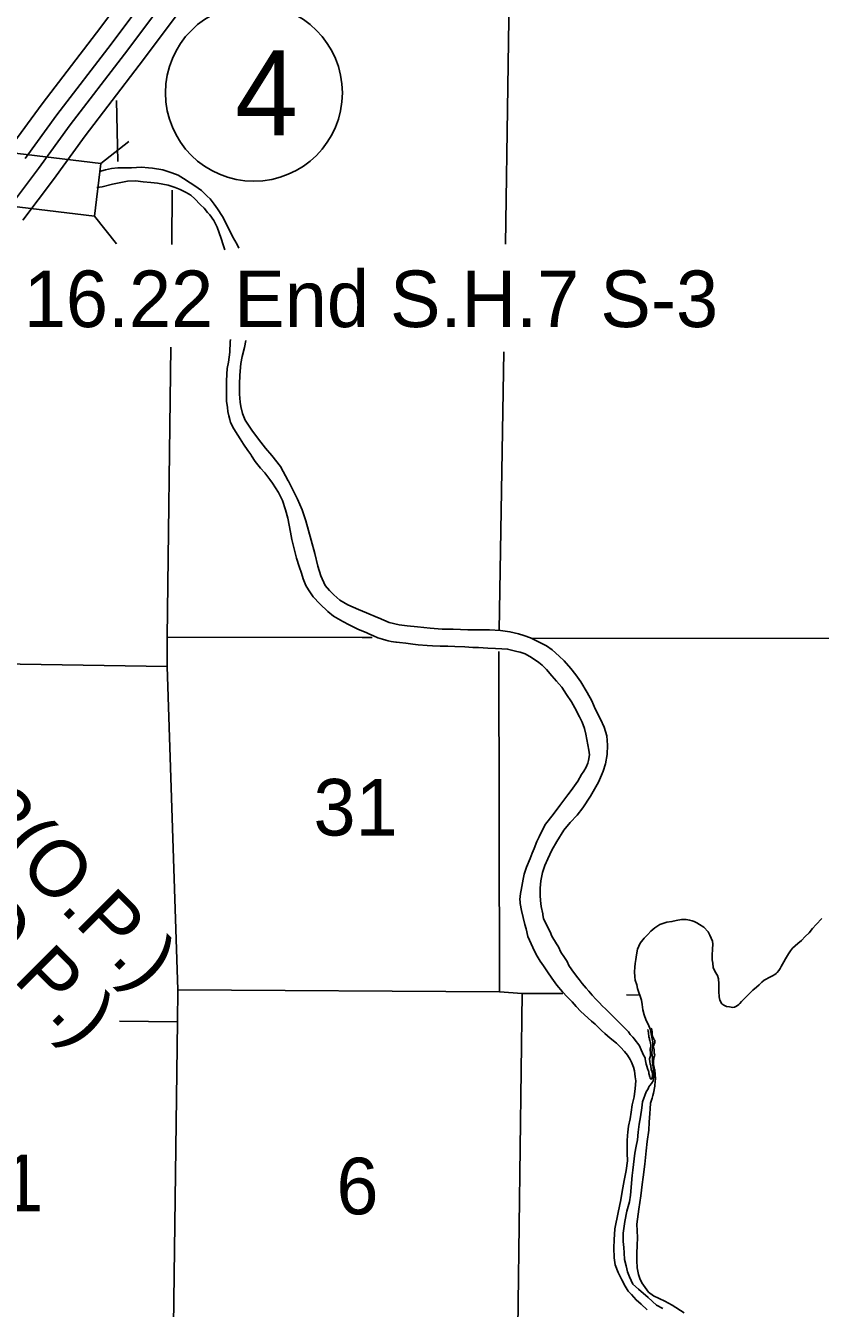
# Model space of a CAD drawing. Extents: x 369523 to 838377, y 495025 to 936819.
# Drawn here: x 668587 to 680446, y 566136 to 585289 of the extents above; entities that cross this region are included whole.
import ezdxf

# ---------------------------------------------------------------- set-up
doc = ezdxf.new("R2010")
doc.units = 0
for name, color, linetype in [('DSN_BRDG_Annotation', 7, 'Continuous'), ('DSN_DRFT_Common-Line', 7, 'Continuous'), ('DSN_DRFT_Junk-No-Plot', 7, 'Continuous'), ('Level 10', 7, 'Continuous'), ('Level 11', 7, 'Continuous'), ('Level 15', 7, 'Continuous'), ('Level 21', 7, 'Continuous'), ('Level 22', 7, 'Continuous'), ('Level 6', 7, 'Continuous')]:
    doc.layers.add(name, color=color, linetype=linetype)

msp = doc.modelspace()

# ---------------------------------------------------------------- linework, layer by layer
at = {"layer": 'DSN_DRFT_Common-Line'}
msp.add_circle((671993, 584286), 1320, dxfattribs=at)
at = {"layer": 'Level 10'}
for points in [[(671745, 582021), (671676, 582142), (671574, 582345), (671522, 582440), (671452, 582556), (671402, 582625), (671339, 582703), (671297, 582744), (671212, 582828), (671113, 582899), (671043, 582940), (670942, 583006), (670863, 583057), (670769, 583090), (670636, 583135), (670478, 583162), (670421, 583168), (670315, 583175), (670165, 583168), (670016, 583165), (669962, 583164), (669866, 583155), (669778, 583135), (669691, 583112)], [(671561, 581943), (671533, 582019), (671504, 582109), (671447, 582282), (671396, 582378), (671333, 582465), (671303, 582499), (671252, 582564), (671197, 582612), (671189, 582620), (671111, 582705), (671054, 582757), (670980, 582800), (670891, 582843), (670819, 582873), (670712, 582906), (670555, 582935), (670453, 582946), (670339, 582959), (670226, 582970), (670106, 582967), (669980, 582942), (669884, 582924), (669728, 582885), (669649, 582874)], [(671766, 581965), (671745, 582021)], [(672273, 578460), (672231, 578510), (672154, 578611), (672093, 578680), (672014, 578780), (671959, 578867), (671945, 578887), (671919, 578927), (671902, 578947), (671838, 579042), (671789, 579118), (671754, 579173), (671692, 579271), (671645, 579364), (671632, 579410), (671618, 579464), (671605, 579528), (671599, 579588), (671586, 579680), (671583, 579821), (671584, 579911), (671586, 579981), (671589, 580083), (671593, 580171), (671612, 580263), (671633, 580415), (671640, 580569), (671643, 580605)], [(672506, 578492), (672392, 578706), (672262, 578871), (672165, 578981), (672062, 579114), (671964, 579247), (671910, 579324), (671865, 579398), (671824, 579498), (671797, 579601), (671789, 579665), (671776, 579789), (671777, 579935), (671782, 580071), (671799, 580243), (671818, 580351), (671851, 580483), (671874, 580588)], [(672273, 578460), (672362, 578316), (672419, 578197), (672464, 578060), (672497, 577936), (672537, 577726), (672561, 577614), (672594, 577477), (672628, 577337), (672669, 577215), (672701, 577112), (672727, 577029), (672769, 576929), (672806, 576865), (672876, 576761), (672977, 576654), (673094, 576543), (673182, 576471), (673320, 576390), (673416, 576344), (673542, 576279), (673677, 576221)], [(672506, 578492), (672508, 578488), (672595, 578319), (672645, 578221), (672713, 578061), (672770, 577895), (672809, 577752), (672846, 577605), (672901, 577406), (672948, 577220), (672990, 577072), (673055, 576932), (673120, 576856), (673185, 576788), (673276, 576710)], [(673276, 576710), (673394, 576642), (673552, 576572), (673674, 576520), (673839, 576454), (673854, 576449)], [(676415, 571759), (676317, 571952), (676305, 572018), (676303, 572028), (676282, 572134), (676271, 572228), (676267, 572302), (676264, 572412), (676275, 572520), (676298, 572646), (676337, 572750), (676379, 572846), (676438, 572976), (676513, 573107), (676618, 573275), (676714, 573390), (676815, 573499), (676902, 573609), (677017, 573784), (677077, 573890), (677134, 573991), (677180, 574099), (677205, 574155), (677240, 574267), (677265, 574405), (677272, 574547), (677261, 574685), (677222, 574814), (677165, 574934), (677088, 575089), (677037, 575207), (676968, 575330), (676870, 575491), (676799, 575596), (676725, 575692), (676625, 575807), (676551, 575874), (676442, 575971), (676359, 576031), (676251, 576082), (676122, 576149), (676019, 576182), (675941, 576209), (675814, 576240), (675672, 576259), (675509, 576268), (675339, 576267), (675188, 576268), (674966, 576276), (674801, 576277), (674623, 576290), (674432, 576310), (674278, 576325), (674161, 576344), (674011, 576377), (673854, 576449)], [(676080, 571690), (676058, 571801), (676037, 571866), (675986, 572078), (675965, 572180), (675965, 572208), (675964, 572242), (675972, 572330), (675981, 572378), (676012, 572542), (676028, 572620), (676061, 572726), (676118, 572852), (676148, 572932), (676177, 573000), (676217, 573109), (676248, 573175), (676303, 573291), (676345, 573367), (676458, 573510), (676561, 573645), (676676, 573805), (676728, 573866), (676825, 574010), (676883, 574105), (676918, 574157), (676952, 574215), (676974, 574279), (676985, 574315), (677001, 574403), (676990, 574473), (676948, 574712), (676928, 574794), (676891, 574888), (676854, 574969), (676783, 575101), (676734, 575192), (676659, 575302), (676588, 575411), (676509, 575502), (676441, 575582), (676360, 575675), (676293, 575739), (676243, 575778), (676136, 575853), (676041, 575907), (675967, 575934), (675917, 575946), (675780, 575980), (675694, 575986), (675596, 575987), (675483, 575992), (675345, 576003), (675259, 576005), (675142, 576012), (674992, 576017), (674888, 576022), (674773, 576025), (674659, 576030), (674581, 576034), (674446, 576045), (674364, 576052), (674262, 576067), (674167, 576078), (674119, 576082), (674109, 576084), (674043, 576093), (673995, 576103), (673961, 576111), (673910, 576128), (673842, 576150), (673776, 576177), (673707, 576207), (673677, 576221)], [(676415, 571759), (676437, 571693), (676510, 571578), (676539, 571532), (676575, 571452), (676628, 571377), (676666, 571313), (676693, 571257), (676738, 571192), (676806, 571094), (676847, 571046), (676893, 570987), (676950, 570915), (676990, 570870), (677039, 570814), (677095, 570754), (677144, 570701), (677196, 570647), (677238, 570608), (677341, 570510), (677420, 570431), (677470, 570380), (677520, 570328), (677565, 570284), (677583, 570264), (677609, 570227), (677650, 570183), (677674, 570153), (677700, 570121), (677724, 570092), (677745, 570058), (677773, 569994), (677794, 569950), (677806, 569916), (677830, 569874), (677832, 569864), (677835, 569830), (677847, 569782), (677855, 569750), (677868, 569719), (677884, 569677), (677886, 569673), (677889, 569641), (677895, 569613), (677897, 569605), (677901, 569591), (677907, 569573), (677909, 569569), (677913, 569563), (677919, 569559), (677925, 569559), (677937, 569583), (677943, 569613), (677940, 569633), (677936, 569667), (677930, 569683), (677924, 569699), (677922, 569713), (677915, 569745), (677915, 569763), (677907, 569789), (677903, 569819), (677896, 569863), (677906, 569891), (677912, 569907), (677914, 569925), (677911, 569959), (677907, 569981), (677905, 569999), (677905, 570013), (677912, 570033), (677918, 570051), (677918, 570065), (677918, 570069), (677914, 570091), (677912, 570103), (677908, 570113), (677902, 570133), (677897, 570151), (677895, 570163), (677887, 570189), (677885, 570207), (677883, 570233), (677880, 570259), (677878, 570273), (677876, 570281), (677870, 570301)], [(676080, 571690), (676180, 571470), (676221, 571395), (676265, 571321), (676316, 571248), (676375, 571160), (676439, 571066), (676514, 570961), (676597, 570864), (676668, 570786), (676742, 570711), (676801, 570645), (676874, 570566), (677031, 570423), (677085, 570380), (677178, 570287), (677230, 570239), (677310, 570172), (677403, 570097), (677462, 570035), (677524, 569970), (677566, 569916), (677607, 569852), (677627, 569812), (677660, 569739), (677675, 569683), (677685, 569595), (677692, 569535), (677683, 569420), (677667, 569296), (677640, 569176), (677623, 569063), (677610, 568965), (677585, 568855), (677572, 568766), (677567, 568718), (677561, 568636), (677562, 568560), (677565, 568514), (677565, 568454), (677566, 568336), (677550, 568194), (677520, 568047), (677487, 567879), (677471, 567754), (677431, 567566), (677381, 567323), (677367, 567158), (677364, 567040), (677368, 566892), (677383, 566784), (677430, 566670), (677485, 566561), (677535, 566469), (677580, 566394), (677629, 566342), (677697, 566262), (677774, 566197), (677860, 566114)], [(677924, 570320), (677932, 570292), (677934, 570266), (677936, 570246), (677938, 570226), (677943, 570202), (677951, 570180), (677961, 570156), (677975, 570138), (677975, 570126), (677976, 570106), (677976, 570098), (677968, 570080), (677962, 570060), (677952, 570040), (677959, 570020), (677965, 569998), (677965, 569970), (677967, 569948), (677974, 569916), (677966, 569892), (677962, 569878), (677960, 569860), (677958, 569838), (677957, 569810), (677955, 569785), (677957, 569777), (677961, 569758), (677965, 569738), (677968, 569718), (677974, 569692), (677978, 569670), (677980, 569648), (677982, 569624), (677983, 569614), (677987, 569578), (677985, 569553), (677981, 569535), (677976, 569453), (677955, 569351), (677948, 569313), (677934, 569273), (677913, 569200), (677908, 569116), (677903, 569046), (677894, 568918), (677889, 568794), (677863, 568629), (677846, 568487), (677826, 568288), (677804, 568094), (677786, 567984), (677767, 567817), (677737, 567617), (677710, 567392), (677718, 567192), (677715, 567076), (677710, 566961), (677709, 566849), (677714, 566743), (677731, 566643), (677750, 566579), (677784, 566518), (677882, 566376), (677956, 566323), (678124, 566243), (678233, 566184), (678415, 566071)]]:
    msp.add_lwpolyline(points, dxfattribs=at)
at = {"layer": 'Level 11'}
for points in [[(670560, 586406), (669642, 585181), (668832, 584122), (668358, 583469)], [(670778, 586240), (669861, 585015), (669053, 583957), (668579, 583306)], [(670977, 586088), (670061, 584864), (669253, 583808), (668780, 583157), (668330, 582557)], [(671196, 585922), (670280, 584698), (669474, 583643), (669001, 582994), (668546, 582386)]]:
    msp.add_lwpolyline(points, dxfattribs=at)
at = {"layer": 'Level 15'}
for points in [[(669942, 584172), (669962, 583260)], [(670773, 582832), (670768, 582024)], [(670753, 580489), (670700, 576159)], [(670700, 576159), (670699, 575721), (670860, 570891), (670853, 570415), (670782, 565122), (670719, 559859), (670714, 559825), (670649, 554807)], [(670860, 570891), (675660, 570861), (675997, 570837), (676604, 570838)], [(677553, 570817), (677731, 570812)], [(669989, 570423), (670853, 570415)]]:
    msp.add_lwpolyline(points, dxfattribs=at)
at = {"layer": 'Level 21'}
for p, q in [((669711, 583233), (670126, 583560)), ((669616, 582447), (669943, 582032))]:
    msp.add_line(p, q, dxfattribs=at)
msp.add_lwpolyline([(669711, 583233), (667351, 583516), (667257, 582730), (669616, 582447)], close=True, dxfattribs=at)
at = {"layer": 'Level 22'}
for points in [[(675839, 588467), (675816, 586728), (675747, 582025)], [(675722, 580421), (675653, 576265)], [(670700, 576159), (673609, 576153)], [(673609, 576153), (673760, 576153)], [(676150, 576140), (681114, 576142)], [(667874, 575764), (670699, 575721)], [(675648, 575944), (675660, 570861)], [(675997, 570837), (675920, 565062), (675897, 559811), (675862, 554512)]]:
    msp.add_lwpolyline(points, dxfattribs=at)
at = {"layer": 'Level 6'}
for points in [[(678931, 570980), (678928, 571057), (678909, 571106), (678877, 571160), (678846, 571224), (678840, 571288), (678833, 571338), (678832, 571410), (678839, 571500), (678843, 571574), (678836, 571620), (678799, 571706), (678771, 571758), (678706, 571827), (678642, 571867), (678604, 571890), (678564, 571910), (678532, 571922), (678494, 571933), (678442, 571943), (678376, 571940), (678296, 571928), (678231, 571911), (678157, 571904), (678050, 571865), (677974, 571816), (677919, 571766), (677874, 571717), (677818, 571663), (677757, 571590), (677718, 571499), (677703, 571415), (677692, 571345), (677684, 571285), (677679, 571231), (677672, 571163), (677680, 571088), (677685, 571036), (677708, 570967), (677718, 570913), (677737, 570853), (677757, 570797), (677776, 570737), (677788, 570671), (677799, 570595), (677816, 570521), (677845, 570433), (677875, 570381), (677910, 570296), (677927, 570210), (677935, 570158), (677944, 570114), (677948, 570054), (677942, 570030), (677937, 570006), (677931, 569943), (677934, 569917), (677940, 569881), (677941, 569811), (677953, 569731), (677956, 569691), (677958, 569649), (677963, 569615), (677963, 569591), (677957, 569555), (677949, 569535), (677928, 569495), (677904, 569461), (677889, 569442), (677877, 569416), (677847, 569368), (677793, 569221), (677780, 569129), (677763, 568993), (677743, 568886), (677730, 568764), (677719, 568654), (677700, 568559), (677679, 568453), (677650, 568200), (677638, 568120), (677614, 567826), (677597, 567725), (677560, 567585), (677528, 567432), (677504, 567256), (677503, 567132), (677514, 567046), (677520, 566964), (677525, 566866), (677550, 566770), (677569, 566680), (677596, 566608), (677647, 566498), (677731, 566423), (677876, 566298), (678001, 566183), (678096, 566134)], [(680469, 571959), (680384, 571866), (680327, 571807), (680278, 571744), (680220, 571688), (680163, 571631), (680110, 571585), (680072, 571550), (680033, 571514), (679999, 571473), (679970, 571427), (679924, 571353), (679901, 571310), (679864, 571240), (679846, 571212), (679826, 571179), (679801, 571149), (679787, 571137), (679769, 571123), (679733, 571102), (679672, 571072), (679638, 571053), (679606, 571035), (679571, 571005), (679533, 570966), (679492, 570930), (679438, 570885), (679367, 570818), (679334, 570784), (679270, 570719), (679245, 570689), (679229, 570673), (679195, 570649), (679167, 570634), (679142, 570630), (679090, 570636), (679044, 570643), (679006, 570663), (678977, 570683), (678947, 570736), (678936, 570788), (678932, 570868), (678931, 570930), (678931, 570980)]]:
    msp.add_lwpolyline(points, dxfattribs=at)

# ---------------------------------------------------------------- texts
at = {"layer": 'DSN_BRDG_Annotation'}
msp.add_text('16.22 End S.H.7 S-3', height=844.8, dxfattribs=at).set_placement((668559, 580788))
at = {"layer": 'DSN_DRFT_Common-Line'}
msp.add_text('4', height=1267, dxfattribs=at).set_placement((671710, 583652))
at = {"layer": 'DSN_DRFT_Junk-No-Plot'}
for s, p in [('14.93(O.P.)', (666196, 574980)), ('14.39(O.P.)', (665277, 574144))]:
    msp.add_text(s, height=844.8, rotation=315, dxfattribs=at).set_placement(p)
at = {"layer": 'Level 22'}
for s, height, p in [('31', 844.8, (672882, 573196)), ('1', 845, (668224, 567586)), ('6', 845, (673224, 567540))]:
    msp.add_text(s, height=height, dxfattribs=at).set_placement(p)

doc.saveas('drawing.dxf')
